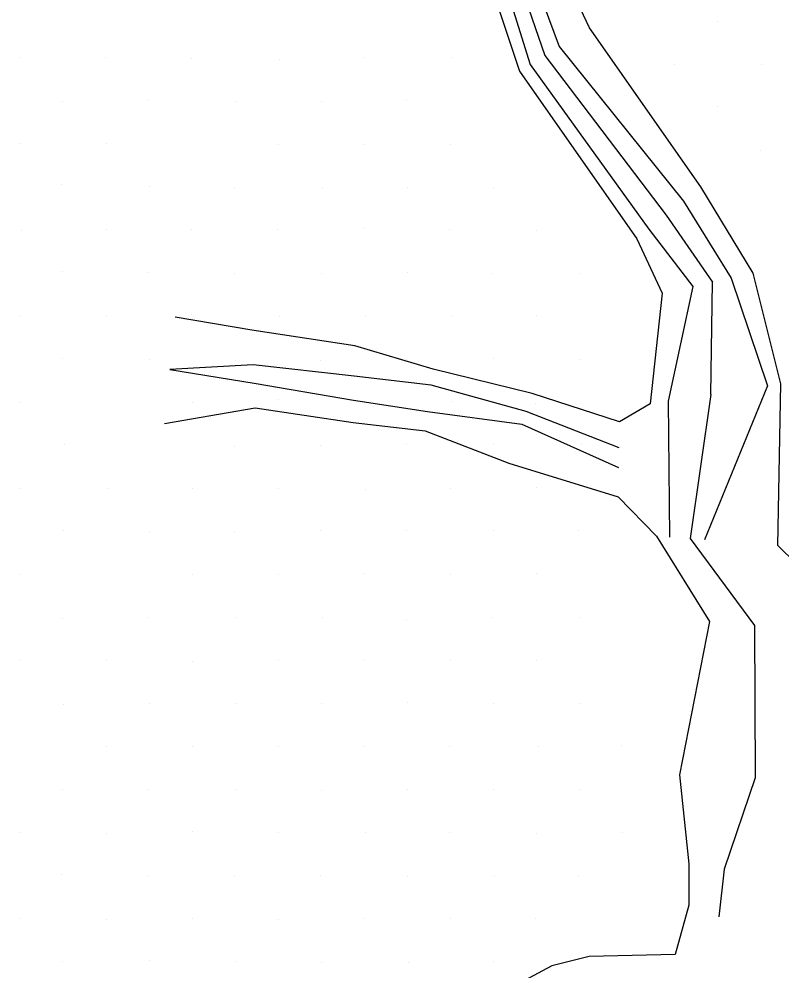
# Model space of a CAD drawing. Extents: x 1602514 to 1609837, y 863887 to 871157.
# Drawn here: x 1605437 to 1605562.4, y 868603.8 to 868760.1 of the extents above; entities that cross this region are included whole.
import ezdxf

# ---------------------------------------------------------------- set-up
doc = ezdxf.new("R2010")
doc.units = 0
for name, color, linetype in [('Survey-Flow line', 7, 'Continuous'), ('Survey-Ridge Lines', 7, 'Continuous'), ('Survey-Spot dirt', 7, 'Continuous')]:
    doc.layers.add(name, color=color, linetype=linetype)

msp = doc.modelspace()

# ---------------------------------------------------------------- linework, layer by layer
at = {"layer": 'Survey-Flow line'}
msp.add_line((1605550.68, 868698.45), (1605550.95, 868716.93), dxfattribs=at)
msp.add_line((1605550.68, 868698.45), (1605550.95, 868716.93), dxfattribs=at)
for points in [[(1605213.41, 868914.85), (1605227.29, 868903.82), (1605233.46, 868888.69), (1605252.1, 868882.32), (1605270.96, 868854.84), (1605306.29, 868832.14), (1605313.15, 868814.73), (1605315.5, 868796.53), (1605337.13, 868789.94), (1605364.58, 868787.53), (1605414.38, 868822.14), (1605431.47, 868815.96), (1605449.38, 868810.58), (1605488.34, 868789.43), (1605502.1, 868789.68), (1605512.23, 868786.59), (1605523.41, 868754.16), (1605543.37, 868727.94), (1605550.95, 868716.93)], [(1605213.41, 868914.85), (1605227.29, 868903.82), (1605233.46, 868888.69), (1605252.1, 868882.32), (1605270.96, 868854.84), (1605306.29, 868832.14), (1605313.15, 868814.73), (1605315.5, 868796.53), (1605337.13, 868789.94), (1605364.58, 868787.53), (1605414.38, 868822.14), (1605431.47, 868815.96), (1605449.38, 868810.58), (1605488.34, 868789.43), (1605502.1, 868789.68), (1605512.23, 868786.59), (1605523.41, 868754.16), (1605543.37, 868727.94), (1605550.95, 868716.93)], [(1605550.68, 868698.45), (1605547.28, 868674.79), (1605557.87, 868660.52), (1605557.97, 868635.48), (1605552.88, 868620.49), (1605551.98, 868612.68), (1605551.98, 868612.68)], [(1605550.68, 868698.45), (1605547.28, 868674.79), (1605557.87, 868660.52), (1605557.97, 868635.48), (1605552.88, 868620.49), (1605551.98, 868612.68), (1605551.98, 868612.68)]]:
    msp.add_lwpolyline(points, dxfattribs=at)
at = {"layer": 'Survey-Ridge Lines'}
for points in [[(1605576.82, 868658.83), (1605561.69, 868673.68), (1605562.21, 868700.24), (1605557.62, 868718.39), (1605549.06, 868732.56), (1605530.73, 868758.72), (1605515.22, 868791.48), (1605502.68, 868795.26), (1605490.24, 868793.27), (1605452.04, 868819.02), (1605429.84, 868824.44), (1605411.4, 868828.51), (1605364.29, 868792.64), (1605339.17, 868795.02), (1605316.72, 868798.79), (1605317.73, 868816.66)], [(1605576.82, 868658.83), (1605561.69, 868673.68), (1605562.21, 868700.24), (1605557.62, 868718.39), (1605549.06, 868732.56), (1605530.73, 868758.72), (1605515.22, 868791.48), (1605502.68, 868795.26), (1605490.24, 868793.27), (1605452.04, 868819.02), (1605429.84, 868824.44), (1605411.4, 868828.51), (1605364.29, 868792.64), (1605339.17, 868795.02), (1605316.72, 868798.79), (1605317.73, 868816.66)], [(1605316.22, 868797.87), (1605337.73, 868791.44), (1605364.48, 868789.29), (1605412.65, 868825.84), (1605431.1, 868817.87), (1605449.85, 868812.07), (1605488.95, 868790.67), (1605502.31, 868791.65), (1605513.49, 868788.65), (1605525.77, 868755.63), (1605546.19, 868730.23), (1605554.03, 868717.6), (1605559.99, 868699.89), (1605549.65, 868674.61)], [(1605316.22, 868797.87), (1605337.73, 868791.44), (1605364.48, 868789.29), (1605412.65, 868825.84), (1605431.1, 868817.87), (1605449.85, 868812.07), (1605488.95, 868790.67), (1605502.31, 868791.65), (1605513.49, 868788.65), (1605525.77, 868755.63), (1605546.19, 868730.23), (1605554.03, 868717.6), (1605559.99, 868699.89), (1605549.65, 868674.61)], [(1605314.94, 868795.49), (1605336.53, 868788.44), (1605364.73, 868784.8), (1605417.36, 868815.78), (1605431.84, 868814.05), (1605448.87, 868808.99), (1605487.77, 868788.29), (1605501.99, 868788.61), (1605511.02, 868784.61), (1605521.02, 868752.67), (1605540.5, 868725.61), (1605547.72, 868716.23), (1605543.7, 868697.37), (1605543.89, 868675.05)], [(1605314.94, 868795.49), (1605336.53, 868788.44), (1605364.73, 868784.8), (1605417.36, 868815.78), (1605431.84, 868814.05), (1605448.87, 868808.99), (1605487.77, 868788.29), (1605501.99, 868788.61), (1605511.02, 868784.61), (1605521.02, 868752.67), (1605540.5, 868725.61), (1605547.72, 868716.23), (1605543.7, 868697.37), (1605543.89, 868675.05)], [(1605309.88, 868813.35), (1605313.87, 868793.51), (1605334.61, 868783.66), (1605364.88, 868782.27), (1605419.06, 868812.15), (1605433.5, 868805.43), (1605448.02, 868806.28), (1605486.64, 868785.99), (1605501.75, 868786.2), (1605509.22, 868781.67), (1605519.23, 868751.56), (1605538.54, 868724.02), (1605542.68, 868715.12), (1605540.71, 868696.91), (1605535.66, 868693.99), (1605521.31, 868698.61), (1605505.06, 868702.64), (1605492.18, 868706.46), (1605475.28, 868709.06), (1605462.64, 868711.16)], [(1605309.88, 868813.35), (1605313.87, 868793.51), (1605334.61, 868783.66), (1605364.88, 868782.27), (1605419.06, 868812.15), (1605433.5, 868805.43), (1605448.02, 868806.28), (1605486.64, 868785.99), (1605501.75, 868786.2), (1605509.22, 868781.67), (1605519.23, 868751.56), (1605538.54, 868724.02), (1605542.68, 868715.12), (1605540.71, 868696.91), (1605535.66, 868693.99), (1605521.31, 868698.61), (1605505.06, 868702.64), (1605492.18, 868706.46), (1605475.28, 868709.06), (1605462.64, 868711.16)], [(1605535.6, 868689.71), (1605520.32, 868695.67), (1605504.71, 868700.02), (1605492.07, 868701.46), (1605475.5, 868703.33), (1605461.8, 868702.56), (1605475.62, 868700.31), (1605491.98, 868697.55), (1605504.14, 868695.67), (1605519.63, 868693.61), (1605535.54, 868686.45)], [(1605535.6, 868689.71), (1605520.32, 868695.67), (1605504.71, 868700.02), (1605492.07, 868701.46), (1605475.5, 868703.33), (1605461.8, 868702.56), (1605475.62, 868700.31), (1605491.98, 868697.55), (1605504.14, 868695.67), (1605519.63, 868693.61), (1605535.54, 868686.45)], [(1605460.93, 868693.69), (1605475.78, 868696.29), (1605491.89, 868693.88), (1605503.72, 868692.51), (1605517.49, 868687.21), (1605535.47, 868681.64), (1605541.76, 868675.22), (1605550.45, 868661.19), (1605545.55, 868635.99), (1605547.08, 868621.38), (1605547.09, 868614.58), (1605544.8, 868606.49)], [(1605460.93, 868693.69), (1605475.78, 868696.29), (1605491.89, 868693.88), (1605503.72, 868692.51), (1605517.49, 868687.21), (1605535.47, 868681.64), (1605541.76, 868675.22), (1605550.45, 868661.19), (1605545.55, 868635.99), (1605547.08, 868621.38), (1605547.09, 868614.58), (1605544.8, 868606.49)], [(1605544.8, 868606.49), (1605530.68, 868606.15), (1605524.54, 868604.62), (1605496.78, 868589.72)], [(1605544.8, 868606.49), (1605530.68, 868606.15), (1605524.54, 868604.62), (1605496.78, 868589.72)]]:
    msp.add_lwpolyline(points, dxfattribs=at)
at = {"layer": 'Survey-Spot dirt'}
for p, q in [((1605551.83, 868759.76), (1605551.83, 868759.76)), ((1605551.83, 868759.76), (1605551.83, 868759.76)), ((1605437.17, 868753.81), (1605437.17, 868753.81)), ((1605437.17, 868753.81), (1605437.17, 868753.81)), ((1605451.21, 868753.79), (1605451.21, 868753.79)), ((1605451.21, 868753.79), (1605451.21, 868753.79)), ((1605465.33, 868753.68), (1605465.33, 868753.68)), ((1605465.33, 868753.68), (1605465.33, 868753.68)), ((1605479.8, 868753.56), (1605479.8, 868753.56)), ((1605479.8, 868753.56), (1605479.8, 868753.56)), ((1605493.75, 868753.84), (1605493.75, 868753.84)), ((1605493.75, 868753.84), (1605493.75, 868753.84)), ((1605508.12, 868753.83), (1605508.12, 868753.83)), ((1605508.12, 868753.83), (1605508.12, 868753.83)), ((1605544.72, 868752.68), (1605544.72, 868752.68)), ((1605544.72, 868752.68), (1605544.72, 868752.68)), ((1605559.05, 868752.61), (1605559.05, 868752.61)), ((1605559.05, 868752.61), (1605559.05, 868752.61)), ((1605458.29, 868746.71), (1605458.29, 868746.71)), ((1605458.29, 868746.71), (1605458.29, 868746.71)), ((1605472.52, 868746.68), (1605472.52, 868746.68)), ((1605472.52, 868746.68), (1605472.52, 868746.68)), ((1605486.71, 868746.67), (1605486.71, 868746.67)), ((1605486.71, 868746.67), (1605486.71, 868746.67)), ((1605500.69, 868746.89), (1605500.69, 868746.89)), ((1605500.69, 868746.89), (1605500.69, 868746.89)), ((1605444.08, 868746.57), (1605444.08, 868746.57)), ((1605444.08, 868746.57), (1605444.08, 868746.57)), ((1605551.8, 868745.73), (1605551.8, 868745.73)), ((1605551.8, 868745.73), (1605551.8, 868745.73)), ((1605437.06, 868739.73), (1605437.06, 868739.73)), ((1605437.06, 868739.73), (1605437.06, 868739.73)), ((1605451.36, 868739.64), (1605451.36, 868739.64)), ((1605451.36, 868739.64), (1605451.36, 868739.64)), ((1605479.72, 868739.48), (1605479.72, 868739.48)), ((1605479.72, 868739.48), (1605479.72, 868739.48)), ((1605493.77, 868739.57), (1605493.77, 868739.57)), ((1605493.77, 868739.57), (1605493.77, 868739.57)), ((1605507.93, 868739.52), (1605507.93, 868739.52)), ((1605507.93, 868739.52), (1605507.93, 868739.52)), ((1605558.93, 868738.6), (1605558.93, 868738.6)), ((1605558.93, 868738.6), (1605558.93, 868738.6)), ((1605444.02, 868732.93), (1605444.02, 868732.93)), ((1605444.02, 868732.93), (1605444.02, 868732.93)), ((1605458.5, 868732.59), (1605458.5, 868732.59)), ((1605458.5, 868732.59), (1605458.5, 868732.59)), ((1605472.47, 868732.44), (1605472.47, 868732.44)), ((1605472.47, 868732.44), (1605472.47, 868732.44)), ((1605486.88, 868732.53), (1605486.88, 868732.53)), ((1605486.88, 868732.53), (1605486.88, 868732.53)), ((1605500.8, 868732.42), (1605500.8, 868732.42)), ((1605500.8, 868732.42), (1605500.8, 868732.42)), ((1605514.99, 868732.5), (1605514.99, 868732.5)), ((1605514.99, 868732.5), (1605514.99, 868732.5)), ((1605437.36, 868725.49), (1605437.36, 868725.49)), ((1605437.36, 868725.49), (1605437.36, 868725.49)), ((1605451.32, 868725.56), (1605451.32, 868725.56)), ((1605451.32, 868725.56), (1605451.32, 868725.56)), ((1605465.41, 868725.57), (1605465.41, 868725.57)), ((1605465.41, 868725.57), (1605465.41, 868725.57)), ((1605479.5, 868725.51), (1605479.5, 868725.51)), ((1605479.5, 868725.51), (1605479.5, 868725.51)), ((1605493.55, 868725.66), (1605493.55, 868725.66)), ((1605493.55, 868725.66), (1605493.55, 868725.66)), ((1605507.77, 868725.57), (1605507.77, 868725.57)), ((1605507.77, 868725.57), (1605507.77, 868725.57)), ((1605521.99, 868725.45), (1605521.99, 868725.45)), ((1605521.99, 868725.45), (1605521.99, 868725.45)), ((1605444.16, 868718.64), (1605444.16, 868718.64)), ((1605444.16, 868718.64), (1605444.16, 868718.64)), ((1605458.28, 868718.48), (1605458.28, 868718.48)), ((1605458.28, 868718.48), (1605458.28, 868718.48)), ((1605500.82, 868718.53), (1605500.82, 868718.53)), ((1605500.82, 868718.53), (1605500.82, 868718.53)), ((1605472.48, 868718.41), (1605472.48, 868718.41)), ((1605472.48, 868718.41), (1605472.48, 868718.41)), ((1605486.72, 868718.37), (1605486.72, 868718.37)), ((1605486.72, 868718.37), (1605486.72, 868718.37)), ((1605514.79, 868718.42), (1605514.79, 868718.42)), ((1605514.79, 868718.42), (1605514.79, 868718.42)), ((1605529.09, 868718.38), (1605529.09, 868718.38)), ((1605529.09, 868718.38), (1605529.09, 868718.38)), ((1605437.21, 868711.44), (1605437.21, 868711.44)), ((1605437.21, 868711.44), (1605437.21, 868711.44)), ((1605451.44, 868711.32), (1605451.44, 868711.32)), ((1605451.44, 868711.32), (1605451.44, 868711.32)), ((1605465.39, 868711.65), (1605465.39, 868711.65)), ((1605465.39, 868711.65), (1605465.39, 868711.65)), ((1605479.8, 868711.23), (1605479.8, 868711.23)), ((1605479.8, 868711.23), (1605479.8, 868711.23)), ((1605493.88, 868711.3), (1605493.88, 868711.3)), ((1605493.88, 868711.3), (1605493.88, 868711.3)), ((1605508, 868711.27), (1605508, 868711.27)), ((1605508, 868711.27), (1605508, 868711.27)), ((1605522.07, 868711.4), (1605522.07, 868711.4)), ((1605522.07, 868711.4), (1605522.07, 868711.4)), ((1605514.98, 868704.43), (1605514.98, 868704.43)), ((1605514.98, 868704.43), (1605514.98, 868704.43)), ((1605444.18, 868704.31), (1605444.18, 868704.31)), ((1605444.18, 868704.31), (1605444.18, 868704.31)), ((1605458.52, 868704.3), (1605458.52, 868704.3)), ((1605458.52, 868704.3), (1605458.52, 868704.3)), ((1605472.6, 868704.11), (1605472.6, 868704.11)), ((1605472.6, 868704.11), (1605472.6, 868704.11)), ((1605486.61, 868704.12), (1605486.61, 868704.12)), ((1605486.61, 868704.12), (1605486.61, 868704.12)), ((1605500.71, 868704.24), (1605500.71, 868704.24)), ((1605500.71, 868704.24), (1605500.71, 868704.24)), ((1605529.14, 868704.23), (1605529.14, 868704.23)), ((1605529.14, 868704.23), (1605529.14, 868704.23)), ((1605437.07, 868697.12), (1605437.07, 868697.12)), ((1605437.07, 868697.12), (1605437.07, 868697.12)), ((1605465.44, 868697.18), (1605465.44, 868697.18)), ((1605465.44, 868697.18), (1605465.44, 868697.18)), ((1605479.7, 868697.6), (1605479.7, 868697.6)), ((1605479.7, 868697.6), (1605479.7, 868697.6)), ((1605493.68, 868697.22), (1605493.68, 868697.22)), ((1605493.68, 868697.22), (1605493.68, 868697.22)), ((1605508, 868697.25), (1605508, 868697.25)), ((1605508, 868697.25), (1605508, 868697.25)), ((1605521.92, 868696.96), (1605521.92, 868696.96)), ((1605521.92, 868696.96), (1605521.92, 868696.96)), ((1605444.39, 868690.23), (1605444.39, 868690.23)), ((1605444.39, 868690.23), (1605444.39, 868690.23)), ((1605472.47, 868689.91), (1605472.47, 868689.91)), ((1605472.47, 868689.91), (1605472.47, 868689.91)), ((1605486.62, 868690.16), (1605486.62, 868690.16)), ((1605486.62, 868690.16), (1605486.62, 868690.16)), ((1605500.7, 868690.18), (1605500.7, 868690.18)), ((1605500.7, 868690.18), (1605500.7, 868690.18)), ((1605515.03, 868690.26), (1605515.03, 868690.26)), ((1605515.03, 868690.26), (1605515.03, 868690.26)), ((1605529.43, 868690.21), (1605529.43, 868690.21)), ((1605529.43, 868690.21), (1605529.43, 868690.21)), ((1605437.09, 868683.02), (1605437.09, 868683.02)), ((1605437.09, 868683.02), (1605437.09, 868683.02)), ((1605451.63, 868683.01), (1605451.63, 868683.01)), ((1605451.63, 868683.01), (1605451.63, 868683.01)), ((1605465.45, 868683.06), (1605465.45, 868683.06)), ((1605465.45, 868683.06), (1605465.45, 868683.06)), ((1605479.69, 868683.07), (1605479.69, 868683.07)), ((1605479.69, 868683.07), (1605479.69, 868683.07)), ((1605493.87, 868682.93), (1605493.87, 868682.93)), ((1605493.87, 868682.93), (1605493.87, 868682.93)), ((1605507.92, 868683.05), (1605507.92, 868683.05)), ((1605507.92, 868683.05), (1605507.92, 868683.05)), ((1605522, 868683.17), (1605522, 868683.17)), ((1605522, 868683.17), (1605522, 868683.17)), ((1605444.23, 868676.05), (1605444.23, 868676.05)), ((1605444.23, 868676.05), (1605444.23, 868676.05)), ((1605458.42, 868675.89), (1605458.42, 868675.89)), ((1605458.42, 868675.89), (1605458.42, 868675.89)), ((1605472.39, 868675.99), (1605472.39, 868675.99)), ((1605472.39, 868675.99), (1605472.39, 868675.99)), ((1605486.54, 868676.14), (1605486.54, 868676.14)), ((1605486.54, 868676.14), (1605486.54, 868676.14)), ((1605500.74, 868676.08), (1605500.74, 868676.08)), ((1605500.74, 868676.08), (1605500.74, 868676.08)), ((1605514.99, 868676.07), (1605514.99, 868676.07)), ((1605514.99, 868676.07), (1605514.99, 868676.07)), ((1605528.99, 868676.1), (1605528.99, 868676.1)), ((1605528.99, 868676.1), (1605528.99, 868676.1)), ((1605437.17, 868668.97), (1605437.17, 868668.97)), ((1605437.17, 868668.97), (1605437.17, 868668.97)), ((1605465.49, 868668.94), (1605465.49, 868668.94)), ((1605465.49, 868668.94), (1605465.49, 868668.94)), ((1605479.64, 868668.92), (1605479.64, 868668.92)), ((1605479.64, 868668.92), (1605479.64, 868668.92)), ((1605493.65, 868669.03), (1605493.65, 868669.03)), ((1605493.65, 868669.03), (1605493.65, 868669.03)), ((1605507.93, 868668.93), (1605507.93, 868668.93)), ((1605507.93, 868668.93), (1605507.93, 868668.93)), ((1605521.96, 868669.02), (1605521.96, 868669.02)), ((1605521.96, 868669.02), (1605521.96, 868669.02)), ((1605444.19, 868661.73), (1605444.19, 868661.73)), ((1605444.19, 868661.73), (1605444.19, 868661.73)), ((1605458.24, 868661.91), (1605458.24, 868661.91)), ((1605458.24, 868661.91), (1605458.24, 868661.91)), ((1605472.5, 868661.76), (1605472.5, 868661.76)), ((1605472.5, 868661.76), (1605472.5, 868661.76)), ((1605486.89, 868661.85), (1605486.89, 868661.85)), ((1605486.89, 868661.85), (1605486.89, 868661.85)), ((1605500.67, 868661.51), (1605500.67, 868661.51)), ((1605500.67, 868661.51), (1605500.67, 868661.51)), ((1605514.87, 868661.82), (1605514.87, 868661.82)), ((1605514.87, 868661.82), (1605514.87, 868661.82)), ((1605529.12, 868661.84), (1605529.12, 868661.84)), ((1605529.12, 868661.84), (1605529.12, 868661.84)), ((1605437.01, 868654.72), (1605437.01, 868654.72)), ((1605437.01, 868654.72), (1605437.01, 868654.72)), ((1605451.42, 868654.7), (1605451.42, 868654.7)), ((1605451.42, 868654.7), (1605451.42, 868654.7)), ((1605465.43, 868654.68), (1605465.43, 868654.68)), ((1605465.43, 868654.68), (1605465.43, 868654.68)), ((1605479.59, 868654.78), (1605479.59, 868654.78)), ((1605479.59, 868654.78), (1605479.59, 868654.78)), ((1605493.55, 868654.87), (1605493.55, 868654.87)), ((1605493.55, 868654.87), (1605493.55, 868654.87)), ((1605507.92, 868654.71), (1605507.92, 868654.71)), ((1605507.92, 868654.71), (1605507.92, 868654.71)), ((1605522.09, 868654.85), (1605522.09, 868654.85)), ((1605522.09, 868654.85), (1605522.09, 868654.85)), ((1605444.3, 868647.55), (1605444.3, 868647.55)), ((1605444.3, 868647.55), (1605444.3, 868647.55)), ((1605458.38, 868647.63), (1605458.38, 868647.63)), ((1605458.38, 868647.63), (1605458.38, 868647.63)), ((1605472.56, 868647.65), (1605472.56, 868647.65)), ((1605472.56, 868647.65), (1605472.56, 868647.65)), ((1605486.67, 868647.75), (1605486.67, 868647.75)), ((1605486.67, 868647.75), (1605486.67, 868647.75)), ((1605500.76, 868647.81), (1605500.76, 868647.81)), ((1605500.76, 868647.81), (1605500.76, 868647.81)), ((1605514.91, 868647.76), (1605514.91, 868647.76)), ((1605514.91, 868647.76), (1605514.91, 868647.76)), ((1605529.14, 868647.73), (1605529.14, 868647.73)), ((1605529.14, 868647.73), (1605529.14, 868647.73)), ((1605451.35, 868640.6), (1605451.35, 868640.6)), ((1605451.35, 868640.6), (1605451.35, 868640.6)), ((1605465.47, 868640.71), (1605465.47, 868640.71)), ((1605465.47, 868640.71), (1605465.47, 868640.71)), ((1605479.67, 868640.66), (1605479.67, 868640.66)), ((1605479.67, 868640.66), (1605479.67, 868640.66)), ((1605493.68, 868640.64), (1605493.68, 868640.64)), ((1605493.68, 868640.64), (1605493.68, 868640.64)), ((1605507.76, 868640.66), (1605507.76, 868640.66)), ((1605507.76, 868640.66), (1605507.76, 868640.66)), ((1605522.29, 868640.64), (1605522.29, 868640.64)), ((1605522.29, 868640.64), (1605522.29, 868640.64)), ((1605536.06, 868640.73), (1605536.06, 868640.73)), ((1605536.06, 868640.73), (1605536.06, 868640.73)), ((1605444.13, 868633.56), (1605444.13, 868633.56)), ((1605444.13, 868633.56), (1605444.13, 868633.56)), ((1605458.28, 868633.63), (1605458.28, 868633.63)), ((1605458.28, 868633.63), (1605458.28, 868633.63)), ((1605472.58, 868633.54), (1605472.58, 868633.54)), ((1605472.58, 868633.54), (1605472.58, 868633.54)), ((1605486.69, 868633.44), (1605486.69, 868633.44)), ((1605486.69, 868633.44), (1605486.69, 868633.44)), ((1605500.84, 868633.65), (1605500.84, 868633.65)), ((1605500.84, 868633.65), (1605500.84, 868633.65)), ((1605515.02, 868633.52), (1605515.02, 868633.52)), ((1605515.02, 868633.52), (1605515.02, 868633.52)), ((1605529.11, 868633.54), (1605529.11, 868633.54)), ((1605529.11, 868633.54), (1605529.11, 868633.54)), ((1605437.15, 868626.54), (1605437.15, 868626.54)), ((1605437.15, 868626.54), (1605437.15, 868626.54)), ((1605451.4, 868626.36), (1605451.4, 868626.36)), ((1605451.4, 868626.36), (1605451.4, 868626.36)), ((1605465.58, 868626.65), (1605465.58, 868626.65)), ((1605465.58, 868626.65), (1605465.58, 868626.65)), ((1605479.67, 868626.48), (1605479.67, 868626.48)), ((1605479.67, 868626.48), (1605479.67, 868626.48)), ((1605493.95, 868626.49), (1605493.95, 868626.49)), ((1605493.95, 868626.49), (1605493.95, 868626.49)), ((1605507.8, 868626.55), (1605507.8, 868626.55)), ((1605507.8, 868626.55), (1605507.8, 868626.55)), ((1605521.98, 868626.35), (1605521.98, 868626.35)), ((1605521.98, 868626.35), (1605521.98, 868626.35)), ((1605536.15, 868626.47), (1605536.15, 868626.47)), ((1605536.15, 868626.47), (1605536.15, 868626.47)), ((1605444.06, 868619.54), (1605444.06, 868619.54)), ((1605444.06, 868619.54), (1605444.06, 868619.54)), ((1605458.32, 868619.5), (1605458.32, 868619.5)), ((1605458.32, 868619.5), (1605458.32, 868619.5)), ((1605472.48, 868619.45), (1605472.48, 868619.45)), ((1605472.48, 868619.45), (1605472.48, 868619.45)), ((1605486.57, 868619.51), (1605486.57, 868619.51)), ((1605486.57, 868619.51), (1605486.57, 868619.51)), ((1605500.87, 868619.28), (1605500.87, 868619.28)), ((1605500.87, 868619.28), (1605500.87, 868619.28)), ((1605515.06, 868619.28), (1605515.06, 868619.28)), ((1605515.06, 868619.28), (1605515.06, 868619.28)), ((1605529.02, 868619.4), (1605529.02, 868619.4)), ((1605529.02, 868619.4), (1605529.02, 868619.4)), ((1605437.03, 868612.43), (1605437.03, 868612.43)), ((1605437.03, 868612.43), (1605437.03, 868612.43)), ((1605451.32, 868612.24), (1605451.32, 868612.24)), ((1605451.32, 868612.24), (1605451.32, 868612.24)), ((1605465.49, 868612.34), (1605465.49, 868612.34)), ((1605465.49, 868612.34), (1605465.49, 868612.34)), ((1605479.56, 868612.27), (1605479.56, 868612.27)), ((1605479.56, 868612.27), (1605479.56, 868612.27)), ((1605493.75, 868612.37), (1605493.75, 868612.37)), ((1605493.75, 868612.37), (1605493.75, 868612.37)), ((1605507.9, 868612.33), (1605507.9, 868612.33)), ((1605507.9, 868612.33), (1605507.9, 868612.33)), ((1605521.93, 868612.41), (1605521.93, 868612.41)), ((1605521.93, 868612.41), (1605521.93, 868612.41)), ((1605444.22, 868605.32), (1605444.22, 868605.32)), ((1605444.22, 868605.32), (1605444.22, 868605.32)), ((1605458.4, 868605.53), (1605458.4, 868605.53)), ((1605458.4, 868605.53), (1605458.4, 868605.53)), ((1605472.54, 868605.26), (1605472.54, 868605.26)), ((1605472.54, 868605.26), (1605472.54, 868605.26)), ((1605486.72, 868605.23), (1605486.72, 868605.23)), ((1605486.72, 868605.23), (1605486.72, 868605.23)), ((1605500.99, 868605.18), (1605500.99, 868605.18)), ((1605500.99, 868605.18), (1605500.99, 868605.18)), ((1605514.95, 868605.28), (1605514.95, 868605.28)), ((1605514.95, 868605.28), (1605514.95, 868605.28))]:
    msp.add_line(p, q, dxfattribs=at)

doc.saveas('drawing.dxf')
